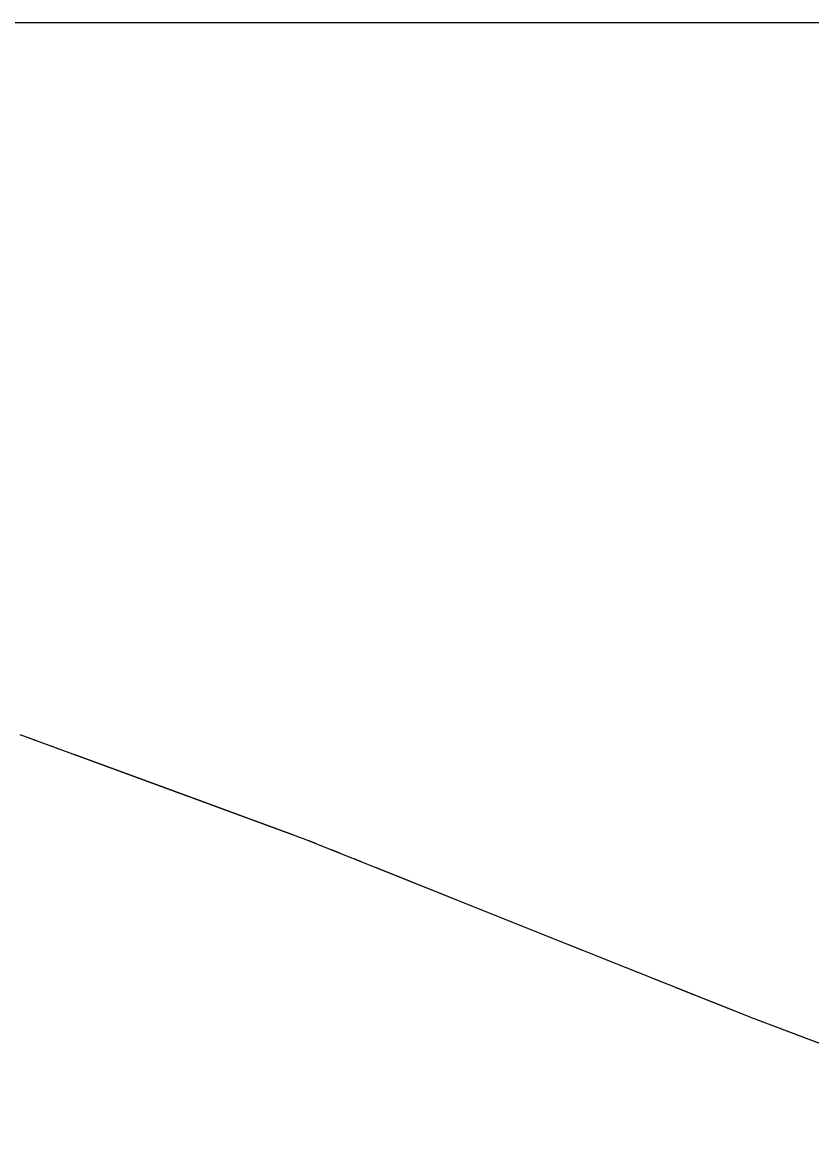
# Model space of a CAD drawing. Extents: x 353423 to 364002, y 127000 to 201942.
# Drawn here: x 362117.9 to 362305.3, y 131733.7 to 132000 of the extents above; entities that cross this region are included whole.
import ezdxf

# ---------------------------------------------------------------- set-up
doc = ezdxf.new("R2010")
doc.units = 0
doc.layers.add('E_LAND_TreeLine', color=7, linetype='Continuous')
doc.layers.add('E_STRUCT_WingWall', color=7, linetype='Continuous')

msp = doc.modelspace()

# ---------------------------------------------------------------- linework, layer by layer
at = {"layer": 'E_LAND_TreeLine'}
msp.add_line((360000, 132000), (364000, 132000), dxfattribs=at)
at = {"layer": 'E_STRUCT_WingWall'}
for points in [[(362370.89, 131733.71), (362334.28, 131747.27), (362291.49, 131763.39), (362240.84, 131783.59), (362185.3, 131805.89), (362117.34, 131830.79)], [(362121.16, 131829.39), (362119.36, 131830.05)], [(362126.57, 131827.41), (362124.77, 131828.07)], [(362156.27, 131816.53), (362130.16, 131826.09)], [(362182.37, 131806.97), (362156.27, 131816.53)], [(362187.74, 131804.92), (362185.96, 131805.63)], [(362193.07, 131802.77), (362191.29, 131803.49)], [(362198.41, 131800.63), (362196.63, 131801.34)], [(362227.76, 131788.84), (362201.97, 131799.2)], [(362253.57, 131778.51), (362240.84, 131783.59), (362227.76, 131788.84)], [(362258.91, 131776.38), (362257.13, 131777.09)], [(362264.26, 131774.25), (362262.48, 131774.96)], [(362269.6, 131772.12), (362267.82, 131772.83)], [(362299.04, 131760.54), (362291.49, 131763.39), (362273.16, 131770.7)], [(362325.06, 131750.74), (362299.04, 131760.54)]]:
    msp.add_lwpolyline(points, dxfattribs=at)

doc.saveas('drawing.dxf')
